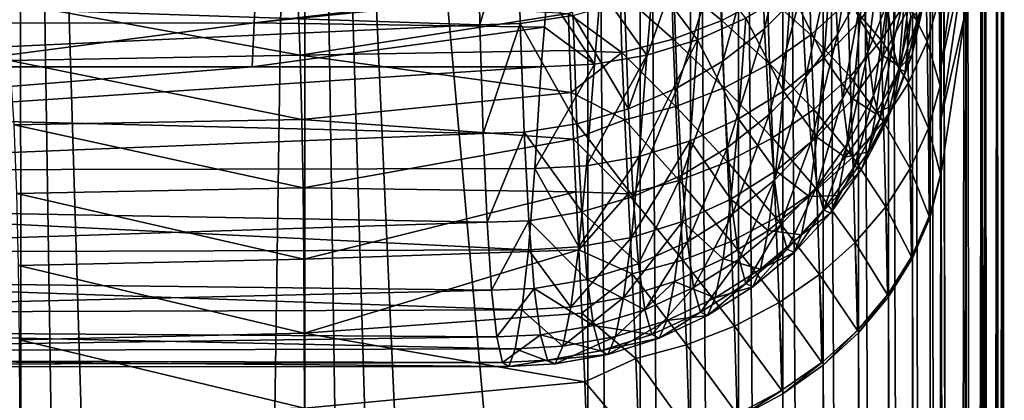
# Model space of a CAD drawing. Header units: metres. Extents: x -22 to 72, y -237 to 23.
# Tile 339 of 363: x 66.84 to 71.6, y -21.16 to -19.32. Entities that reach past the tile are written whole.
import ezdxf

# ---------------------------------------------------------------- set-up
doc = ezdxf.new("R2010")
doc.units = ezdxf.units.M
doc.layers.add('solid_509588_MEDIA_SW0001', color=7, linetype='CONTINUOUS')

msp = doc.modelspace()

# ---------------------------------------------------------------- linework, layer by layer
at = {"layer": 'solid_509588_MEDIA_SW0001'}
for points in [[(66.400864, -41.995491, 155.274124), (66.84166, -11.440371, 111.647758), (65.465561, -11.483127, 111.617805)], [(66.400864, -41.995491, 155.274124), (66.856339, -41.991329, 155.279114), (66.84166, -11.440371, 111.647758)], [(67.768143, -42.003986, 155.263916), (68.218033, -11.476451, 111.622482), (66.84166, -11.440371, 111.647758)], [(67.312256, -41.99416, 155.275726), (67.768143, -42.003986, 155.263916), (66.84166, -11.440371, 111.647758)], [(66.856339, -41.991329, 155.279114), (67.312256, -41.99416, 155.275726), (66.84166, -11.440371, 111.647758)], [(67.768143, -42.003986, 155.263916), (68.223801, -42.020824, 155.243698), (68.218033, -11.476451, 111.622482)], [(69.586754, -26.8522, 133.337357), (69.586754, -11.591057, 111.542191), (68.218033, -11.476451, 111.622482)], [(69.586754, -42.113338, 155.132523), (69.586754, -26.8522, 133.337357), (68.218033, -11.476451, 111.622482)], [(69.1334, -42.075508, 155.177994), (69.586754, -42.113338, 155.132523), (68.218033, -11.476451, 111.622482)], [(68.679001, -42.044666, 155.215042), (69.1334, -42.075508, 155.177994), (68.218033, -11.476451, 111.622482)], [(68.223801, -42.020824, 155.243698), (68.679001, -42.044666, 155.215042), (68.218033, -11.476451, 111.622482)], [(69.839729, -42.150993, 155.096252), (69.586754, -11.591057, 111.542191), (69.586754, -26.8522, 133.337357)], [(69.839745, -11.633901, 111.513321), (69.586754, -11.591057, 111.542191), (69.839729, -42.150993, 155.096252)], [(69.839745, -11.633901, 111.513321), (69.839729, -42.150993, 155.096252), (70.083961, -42.216743, 155.044022)], [(70.084045, -11.703289, 111.466232), (69.839745, -11.633901, 111.513321), (70.083961, -42.216743, 155.044022)], [(70.084045, -11.703289, 111.466232), (70.083961, -42.216743, 155.044022), (70.315147, -42.309395, 154.976776)], [(70.315514, -11.798079, 111.401733), (70.084045, -11.703289, 111.466232), (70.315147, -42.309395, 154.976776)], [(70.315514, -11.798079, 111.401733), (70.315147, -42.309395, 154.976776), (70.529816, -42.427536, 154.895538)], [(70.530289, -11.916688, 111.3209), (70.315514, -11.798079, 111.401733), (70.529816, -42.427536, 154.895538)], [(70.530289, -11.916688, 111.3209), (70.529816, -42.427536, 154.895538), (70.724182, -42.569111, 154.801727)], [(70.724777, -12.057138, 111.225075), (70.530289, -11.916688, 111.3209), (70.724182, -42.569111, 154.801727)], [(70.724777, -12.057138, 111.225075), (70.724182, -42.569111, 154.801727), (70.895111, -42.731838, 154.696838)], [(70.895729, -12.217085, 111.115852), (70.724777, -12.057138, 111.225075), (70.895111, -42.731838, 154.696838)], [(70.895729, -12.217085, 111.115852), (70.895111, -42.731838, 154.696838), (71.039833, -42.913174, 154.582535)], [(71.040298, -12.393859, 110.995064), (70.895729, -12.217085, 111.115852), (71.039833, -42.913174, 154.582535)], [(71.040298, -12.393859, 110.995064), (71.039833, -42.913174, 154.582535), (71.155724, -43.109875, 154.460861)], [(71.156067, -12.584512, 110.864716), (71.040298, -12.393859, 110.995064), (71.155724, -43.109875, 154.460861)], [(71.156067, -12.584512, 110.864716), (71.155724, -43.109875, 154.460861), (71.240974, -43.319008, 154.333618)], [(71.241104, -12.785862, 110.726982), (71.156067, -12.584512, 110.864716), (71.240974, -43.319008, 154.333618)], [(71.241104, -12.785862, 110.726982), (71.240974, -43.319008, 154.333618), (71.293983, -43.536842, 154.203094)], [(71.241104, -12.785862, 110.726982), (71.293983, -43.536842, 154.203094), (71.293983, -12.99455, 110.584175)], [(71.294022, -12.988919, 110.575737), (71.293983, -12.99455, 110.584175), (71.363701, -43.984711, 153.933868)], [(71.294052, -12.983292, 110.567307), (71.294022, -12.988919, 110.575737), (71.363701, -43.984711, 153.933868)], [(71.414055, -13.759887, 110.023529), (71.294052, -12.983292, 110.567307), (71.363701, -43.984711, 153.933868)], [(71.293983, -12.99455, 110.584175), (71.293983, -43.536842, 154.203094), (71.363701, -43.984711, 153.933868)], [(71.414055, -13.759887, 110.023529), (71.363701, -43.984711, 153.933868), (71.421745, -44.409481, 153.673401)], [(71.414055, -13.759887, 110.023529), (71.421745, -44.409481, 153.673401), (71.470055, -44.818031, 153.418091)], [(71.489738, -14.393031, 109.5802), (71.414055, -13.759887, 110.023529), (71.470055, -44.818031, 153.418091)], [(71.489738, -14.393031, 109.5802), (71.470055, -44.818031, 153.418091), (71.509979, -45.216213, 153.164658)], [(71.505005, -14.54546, 109.473465), (71.489738, -14.393031, 109.5802), (71.509979, -45.216213, 153.164658)], [(71.505005, -14.54546, 109.473465), (71.509979, -45.216213, 153.164658), (71.542297, -45.608517, 152.910507)], [(71.565727, -15.332989, 108.922035), (71.505005, -14.54546, 109.473465), (71.542297, -45.608517, 152.910507)], [(71.565727, -15.332989, 108.922035), (71.542297, -45.608517, 152.910507), (71.567413, -45.998196, 152.65361)], [(71.565727, -15.332989, 108.922035), (71.567413, -45.998196, 152.65361), (71.581604, -46.289932, 152.458359)], [(71.587746, -15.809587, 108.588318), (71.565727, -15.332989, 108.922035), (71.581604, -46.289932, 152.458359)], [(71.587746, -15.809587, 108.588318), (71.581604, -46.289932, 152.458359), (71.591805, -46.581722, 152.260513)], [(71.587746, -15.809587, 108.588318), (71.591805, -46.581722, 152.260513), (71.592598, -46.61076, 152.240692)], [(71.596153, -16.121693, 108.369774), (71.587746, -15.809587, 108.588318), (71.592598, -46.61076, 152.240692)], [(71.596153, -16.121693, 108.369774), (71.592598, -46.61076, 152.240692), (71.597946, -46.873234, 152.060303)], [(71.596153, -16.121693, 108.369774), (71.597946, -46.873234, 152.060303), (71.599998, -47.164394, 151.857727)], [(71.596153, -16.121693, 108.369774), (71.599998, -47.164394, 151.857727), (71.597931, -47.455444, 151.652618)], [(71.59626, -16.910791, 107.817245), (71.596153, -16.121693, 108.369774), (71.597931, -47.455444, 151.652618)], [(71.587746, -17.228416, 107.594841), (71.59626, -16.910791, 107.817245), (71.591743, -47.744259, 151.446457)], [(71.59626, -16.910791, 107.817245), (71.592613, -47.713055, 151.468857), (71.591743, -47.744259, 151.446457)], [(71.59626, -16.910791, 107.817245), (71.597931, -47.455444, 151.652618), (71.592613, -47.713055, 151.468857)], [(71.566048, -17.699501, 107.264984), (71.587746, -17.228416, 107.594841), (71.5672, -48.314869, 151.031326)], [(71.587746, -17.228416, 107.594841), (71.581482, -48.030785, 151.239319), (71.5672, -48.314869, 151.031326)], [(71.587746, -17.228416, 107.594841), (71.591743, -47.744259, 151.446457), (71.581482, -48.030785, 151.239319)], [(71.505539, -18.487041, 106.713539), (71.566048, -17.699501, 107.264984), (71.509506, -49.063732, 150.470306)], [(71.566048, -17.699501, 107.264984), (71.541946, -48.690357, 150.752365), (71.509506, -49.063732, 150.470306)], [(71.566048, -17.699501, 107.264984), (71.5672, -48.314869, 151.031326), (71.541946, -48.690357, 150.752365)], [(71.505539, -18.487041, 106.713539), (71.509506, -49.063732, 150.470306), (71.469505, -49.437912, 150.182861)], [(71.489738, -18.644972, 106.602959), (71.505539, -18.487041, 106.713539), (71.469505, -49.437912, 150.182861)], [(71.414795, -19.272631, 106.163467), (71.489738, -18.644972, 106.602959), (71.421188, -49.816814, 149.886795)], [(71.489738, -18.644972, 106.602959), (71.469505, -49.437912, 150.182861), (71.421188, -49.816814, 149.886795)], [(70.602753, -18.676964, 76.597054), (70.441528, -19.361849, 77.868118), (70.42411, -18.850851, 76.5252)], [(70.602753, -18.676964, 76.597054), (70.619865, -19.18293, 77.927254), (70.441528, -19.361849, 77.868118)], [(69.055145, -18.719576, 74.98278), (69.066101, -19.341822, 76.321129), (61.700001, -19.096298, 75.76326)], [(69.247208, -18.713692, 74.99202), (69.066101, -19.341822, 76.321129), (69.055145, -18.719576, 74.98278)], [(69.247208, -18.713692, 74.99202), (69.260513, -19.336254, 76.332199), (69.066101, -19.341822, 76.321129)], [(69.516541, -19.296635, 76.3461), (69.260513, -19.336254, 76.332199), (69.247208, -18.713692, 74.99202)], [(71.295082, -19.539772, 104.912926), (71.294624, -19.296917, 104.574898), (71.411148, -18.709217, 105.35096)], [(71.295082, -19.539772, 104.912926), (71.411148, -18.709217, 105.35096), (71.413742, -18.991508, 105.75972)], [(70.896301, -18.767799, 78.066429), (70.793282, -19.390003, 79.341644), (70.772308, -18.983797, 77.993736)], [(70.896301, -18.767799, 78.066429), (70.916817, -19.16914, 79.398842), (70.793282, -19.390003, 79.341644)], [(70.902618, -19.319271, 90.524345), (70.936714, -18.843277, 91.865936), (70.764008, -19.022604, 91.938934)], [(71.049492, -19.115749, 90.458595), (70.936714, -18.843277, 91.865936), (70.902618, -19.319271, 90.524345)], [(70.42411, -18.850851, 76.5252), (70.240311, -19.517542, 77.817314), (70.222626, -19.00209, 76.463219)], [(70.42411, -18.850851, 76.5252), (70.441528, -19.361849, 77.868118), (70.240311, -19.517542, 77.817314)], [(71.009781, -18.934813, 79.460167), (70.94104, -19.47542, 80.756302), (70.916817, -19.16914, 79.398842)], [(71.009781, -18.934813, 79.460167), (71.03344, -19.237135, 80.80098), (70.94104, -19.47542, 80.756302)], [(70.772308, -18.983797, 77.993736), (70.641258, -19.593683, 79.289536), (70.619865, -19.18293, 77.927254)], [(70.772308, -18.983797, 77.993736), (70.793282, -19.390003, 79.341644), (70.641258, -19.593683, 79.289536)], [(69.991501, -19.121422, 101.097115), (70.227859, -19.03017, 101.14193), (70.234642, -19.321178, 101.759254)], [(70.222626, -19.00209, 76.463219), (70.019585, -19.647394, 77.775711), (70.001678, -19.128138, 76.41217)], [(70.222626, -19.00209, 76.463219), (70.240311, -19.517542, 77.817314), (70.019585, -19.647394, 77.775711)], [(70.234642, -19.321178, 101.759254), (70.227859, -19.03017, 101.14193), (70.454903, -19.203825, 101.821831)], [(70.729309, -19.502672, 90.584694), (70.764008, -19.022604, 91.938934), (70.567703, -19.1793, 92.003937)], [(70.902618, -19.319271, 90.524345), (70.764008, -19.022604, 91.938934), (70.729309, -19.502672, 90.584694)], [(71.03344, -19.237135, 80.80098), (71.093681, -18.989223, 80.848145), (71.060257, -19.444069, 82.160042)], [(71.060257, -19.444069, 82.160042), (71.093681, -18.989223, 80.848145), (71.119827, -19.193304, 82.189735)], [(71.127586, -19.226326, 103.462547), (71.219887, -19.023964, 103.591896), (71.227089, -19.423737, 104.222549)], [(71.227089, -19.423737, 104.222549), (71.219887, -19.023964, 103.591896), (71.285683, -19.217169, 104.364311)], [(71.295021, -19.792711, 105.259811), (71.413742, -18.991508, 105.75972), (71.414795, -19.272631, 106.163467)], [(71.295021, -19.792711, 105.259811), (71.295082, -19.539772, 104.912926), (71.413742, -18.991508, 105.75972)], [(70.147087, -19.051743, 93.012405), (69.902306, -19.127144, 93.048264), (70.117882, -19.414654, 92.105812)], [(70.147087, -19.051743, 93.012405), (70.117882, -19.414654, 92.105812), (70.351112, -19.310722, 92.059868)], [(70.454903, -19.203825, 101.821831), (70.656265, -19.062281, 101.896797), (70.665771, -19.390856, 102.516556)], [(70.665771, -19.390856, 102.516556), (70.656265, -19.062281, 101.896797), (70.84333, -19.230076, 102.610497)], [(70.84333, -19.230076, 102.610497), (70.995514, -19.05092, 102.715111), (71.005211, -19.417072, 103.340721)], [(71.005211, -19.417072, 103.340721), (70.995514, -19.05092, 102.715111), (71.127586, -19.226326, 103.462547)], [(69.066101, -19.341822, 76.321129), (61.700001, -19.683199, 77.180779), (61.700001, -19.096298, 75.76326)], [(66.354538, -19.334696, 92.729309), (67.975159, -19.333122, 92.730095), (67.985344, -19.113073, 93.283958)], [(66.362785, -19.11623, 93.282295), (66.354538, -19.334696, 92.729309), (67.985344, -19.113073, 93.283958)], [(67.985344, -19.113073, 93.283958), (67.975159, -19.333122, 92.730095), (69.392609, -19.16544, 93.137581)], [(69.902306, -19.127144, 93.048264), (69.648811, -19.172539, 93.072189), (69.871925, -19.489338, 92.141006)], [(69.744057, -19.184172, 101.064964), (69.991501, -19.121422, 101.097115), (69.999138, -19.412399, 101.710098)], [(70.001678, -19.128138, 76.41217), (69.783066, -19.74922, 77.744011), (69.764984, -19.226871, 76.372902)], [(70.001678, -19.128138, 76.41217), (70.019585, -19.647394, 77.775711), (69.783066, -19.74922, 77.744011)], [(69.902306, -19.127144, 93.048264), (69.871925, -19.489338, 92.141006), (70.117882, -19.414654, 92.105812)], [(69.999138, -19.412399, 101.710098), (69.991501, -19.121422, 101.097115), (70.234642, -19.321178, 101.759254)], [(71.014778, -19.492867, 89.101311), (71.049492, -19.115749, 90.458595), (70.902618, -19.319271, 90.524345)], [(71.133507, -19.268709, 89.046768), (71.049492, -19.115749, 90.458595), (71.014778, -19.492867, 89.101311)], [(67.975159, -19.333122, 92.730095), (69.390854, -19.187033, 93.084106), (69.392609, -19.16544, 93.137581)], [(69.648811, -19.172539, 93.072189), (69.390854, -19.187033, 93.084106), (69.620041, -19.533216, 92.164696)], [(69.648811, -19.172539, 93.072189), (69.620041, -19.533216, 92.164696), (69.871925, -19.489338, 92.141006)], [(70.916817, -19.16914, 79.398842), (70.818039, -19.700071, 80.714859), (70.793282, -19.390003, 79.341644)], [(70.916817, -19.16914, 79.398842), (70.94104, -19.47542, 80.756302), (70.818039, -19.700071, 80.714859)], [(66.766891, -19.228966, 100.798195), (68.18499, -19.20565, 100.815582), (68.196548, -19.489851, 101.415039)], [(67.975159, -19.333122, 92.730095), (69.377502, -19.35323, 92.671745), (69.390854, -19.187033, 93.084106)], [(68.196548, -19.489851, 101.415039), (68.18499, -19.20565, 100.815582), (69.494064, -19.287596, 101.200371)], [(69.620041, -19.533216, 92.164696), (69.390854, -19.187033, 93.084106), (69.377502, -19.35323, 92.671745)], [(69.752281, -19.475977, 101.675179), (69.494064, -19.287596, 101.200371), (69.744057, -19.184172, 101.064964)], [(69.752281, -19.475977, 101.675179), (69.744057, -19.184172, 101.064964), (69.999138, -19.412399, 101.710098)], [(70.234642, -19.321178, 101.759254), (70.454903, -19.203825, 101.821831), (70.465782, -19.530594, 102.434845)], [(70.532471, -19.662865, 90.638634), (70.567703, -19.1793, 92.003937), (70.351112, -19.310722, 92.059868)], [(70.619865, -19.18293, 77.927254), (70.463303, -19.776758, 79.243401), (70.441528, -19.361849, 77.868118)], [(70.465782, -19.530594, 102.434845), (70.454903, -19.203825, 101.821831), (70.665771, -19.390856, 102.516556)], [(70.619865, -19.18293, 77.927254), (70.641258, -19.593683, 79.289536), (70.463303, -19.776758, 79.243401)], [(70.729309, -19.502672, 90.584694), (70.567703, -19.1793, 92.003937), (70.532471, -19.662865, 90.638634)], [(71.060257, -19.444069, 82.160042), (71.119827, -19.193304, 82.189735), (71.089684, -19.554823, 83.53054)], [(71.089684, -19.554823, 83.53054), (71.119827, -19.193304, 82.189735), (71.148521, -19.30242, 83.54261)], [(71.227089, -19.423737, 104.222549), (71.285683, -19.217169, 104.364311), (71.290062, -19.637802, 104.990273)], [(71.285683, -19.217169, 104.364311), (71.294624, -19.296917, 104.574898), (71.295082, -19.539772, 104.912926)], [(71.290062, -19.637802, 104.990273), (71.285683, -19.217169, 104.364311), (71.295082, -19.539772, 104.912926)], [(66.794594, -19.514917, 101.396301), (66.766891, -19.228966, 100.798195), (68.196548, -19.489851, 101.415039)], [(69.764984, -19.226871, 76.372902), (69.783066, -19.74922, 77.744011), (69.516541, -19.296635, 76.3461)], [(70.665771, -19.390856, 102.516556), (70.84333, -19.230076, 102.610497), (70.854797, -19.59305, 103.228432)], [(70.854797, -19.59305, 103.228432), (70.84333, -19.230076, 102.610497), (71.005211, -19.417072, 103.340721)], [(71.03344, -19.237135, 80.80098), (70.968498, -19.685152, 82.132225), (70.94104, -19.47542, 80.756302)], [(71.03344, -19.237135, 80.80098), (71.060257, -19.444069, 82.160042), (70.968498, -19.685152, 82.132225)], [(71.005211, -19.417072, 103.340721), (71.127586, -19.226326, 103.462547), (71.13681, -19.622452, 104.086296)], [(71.098969, -19.546701, 87.68222), (71.133507, -19.268709, 89.046768), (71.014778, -19.492867, 89.101311)], [(71.187653, -19.306192, 87.642128), (71.133507, -19.268709, 89.046768), (71.098969, -19.546701, 87.68222)], [(71.13681, -19.622452, 104.086296), (71.127586, -19.226326, 103.462547), (71.227089, -19.423737, 104.222549)], [(71.154022, -19.485588, 86.278404), (71.179199, -19.315874, 84.900009), (71.21125, -19.233593, 86.255173)], [(71.154022, -19.485588, 86.278404), (71.21125, -19.233593, 86.255173), (71.187653, -19.306192, 87.642128)], [(68.196548, -19.489851, 101.415039), (69.494064, -19.287596, 101.200371), (69.499466, -19.467054, 101.569893)], [(69.516541, -19.296635, 76.3461), (69.534752, -19.821308, 77.722748), (69.260513, -19.336254, 76.332199)], [(69.752281, -19.475977, 101.675179), (69.499466, -19.467054, 101.569893), (69.494064, -19.287596, 101.200371)], [(69.783066, -19.74922, 77.744011), (69.534752, -19.821308, 77.722748), (69.516541, -19.296635, 76.3461)], [(70.315437, -19.797146, 90.685287), (70.351112, -19.310722, 92.059868), (70.117882, -19.414654, 92.105812)], [(70.532471, -19.662865, 90.638634), (70.351112, -19.310722, 92.059868), (70.315437, -19.797146, 90.685287)], [(71.089684, -19.554823, 83.53054), (71.148521, -19.30242, 83.54261), (71.12114, -19.568687, 84.905602)], [(71.154022, -19.485588, 86.278404), (71.187653, -19.306192, 87.642128), (71.098969, -19.546701, 87.68222)], [(71.12114, -19.568687, 84.905602), (71.148521, -19.30242, 83.54261), (71.179199, -19.315874, 84.900009)], [(71.12114, -19.568687, 84.905602), (71.179199, -19.315874, 84.900009), (71.154022, -19.485588, 86.278404)], [(71.294052, -20.05471, 105.615845), (71.414795, -19.272631, 106.163467), (71.363289, -50.205406, 149.577835)], [(71.295021, -19.792711, 105.259811), (71.414795, -19.272631, 106.163467), (71.294052, -20.05471, 105.615845)], [(71.414795, -19.272631, 106.163467), (71.421188, -49.816814, 149.886795), (71.363289, -50.205406, 149.577835)], [(69.066101, -19.341822, 76.321129), (69.081177, -19.868628, 77.700172), (61.700001, -19.683199, 77.180779)], [(67.975159, -19.333122, 92.730095), (66.347183, -19.546457, 92.176979), (67.964844, -19.546457, 92.176979)], [(66.354538, -19.334696, 92.729309), (66.347183, -19.546457, 92.176979), (67.975159, -19.333122, 92.730095)], [(67.975159, -19.333122, 92.730095), (67.964844, -19.546457, 92.176979), (69.377502, -19.35323, 92.671745)], [(69.377502, -19.35323, 92.671745), (67.964844, -19.546457, 92.176979), (69.361404, -19.546457, 92.176979)], [(69.260513, -19.336254, 76.332199), (69.081177, -19.868628, 77.700172), (69.066101, -19.341822, 76.321129)], [(69.260513, -19.336254, 76.332199), (69.278801, -19.86245, 77.712288), (69.081177, -19.868628, 77.700172)], [(69.534752, -19.821308, 77.722748), (69.278801, -19.86245, 77.712288), (69.260513, -19.336254, 76.332199)], [(69.620041, -19.533216, 92.164696), (69.377502, -19.35323, 92.671745), (69.361404, -19.546457, 92.176979)], [(69.999138, -19.412399, 101.710098), (70.234642, -19.321178, 101.759254), (70.246658, -19.646982, 102.366714)], [(70.246658, -19.646982, 102.366714), (70.234642, -19.321178, 101.759254), (70.465782, -19.530594, 102.434845)], [(70.441528, -19.361849, 77.868118), (70.262413, -19.936144, 79.204018), (70.240311, -19.517542, 77.817314)], [(70.441528, -19.361849, 77.868118), (70.463303, -19.776758, 79.243401), (70.262413, -19.936144, 79.204018)], [(70.867203, -19.699978, 89.152718), (70.902618, -19.319271, 90.524345), (70.729309, -19.502672, 90.584694)], [(71.014778, -19.492867, 89.101311), (70.902618, -19.319271, 90.524345), (70.867203, -19.699978, 89.152718)], [(69.752281, -19.475977, 101.675179), (69.999138, -19.412399, 101.710098), (70.012039, -19.738092, 102.313301)], [(70.012039, -19.738092, 102.313301), (69.999138, -19.412399, 101.710098), (70.246658, -19.646982, 102.366714)], [(70.465782, -19.530594, 102.434845), (70.665771, -19.390856, 102.516556), (70.678825, -19.751345, 103.127541)], [(70.793282, -19.390003, 79.341644), (70.666512, -19.907307, 80.677368), (70.641258, -19.593683, 79.289536)], [(70.678825, -19.751345, 103.127541), (70.665771, -19.390856, 102.516556), (70.854797, -19.59305, 103.228432)], [(70.793282, -19.390003, 79.341644), (70.818039, -19.700071, 80.714859), (70.666512, -19.907307, 80.677368)], [(69.835632, -19.979395, 90.753754), (70.117882, -19.414654, 92.105812), (69.871925, -19.489338, 92.141006)], [(70.081841, -19.903254, 90.723869), (70.117882, -19.414654, 92.105812), (69.835632, -19.979395, 90.753754)], [(70.315437, -19.797146, 90.685287), (70.117882, -19.414654, 92.105812), (70.081841, -19.903254, 90.723869)], [(70.854797, -19.59305, 103.228432), (71.005211, -19.417072, 103.340721), (71.01635, -19.810024, 103.957817)], [(71.060257, -19.444069, 82.160042), (70.998634, -19.797531, 83.519707), (70.968498, -19.685152, 82.132225)], [(71.060257, -19.444069, 82.160042), (71.089684, -19.554823, 83.53054), (70.998634, -19.797531, 83.519707)], [(71.01635, -19.810024, 103.957817), (71.005211, -19.417072, 103.340721), (71.13681, -19.622452, 104.086296)], [(71.13681, -19.622452, 104.086296), (71.227089, -19.423737, 104.222549), (71.233574, -19.841642, 104.843781)], [(71.233574, -19.841642, 104.843781), (71.227089, -19.423737, 104.222549), (71.290062, -19.637802, 104.990273)], [(66.794594, -19.514917, 101.396301), (68.196548, -19.489851, 101.415039), (68.205063, -19.799788, 101.987709)], [(68.196548, -19.489851, 101.415039), (69.499466, -19.467054, 101.569893), (69.507301, -19.669952, 101.954819)], [(68.205063, -19.799788, 101.987709), (68.196548, -19.489851, 101.415039), (69.507301, -19.669952, 101.954819)], [(69.752281, -19.475977, 101.675179), (69.507301, -19.669952, 101.954819), (69.499466, -19.467054, 101.569893)], [(69.7658, -19.802416, 102.275482), (69.507301, -19.669952, 101.954819), (69.752281, -19.475977, 101.675179)], [(69.58094, -20.024286, 90.77446), (69.871925, -19.489338, 92.141006), (69.620041, -19.533216, 92.164696)], [(69.835632, -19.979395, 90.753754), (69.871925, -19.489338, 92.141006), (69.58094, -20.024286, 90.77446)], [(69.7658, -19.802416, 102.275482), (69.752281, -19.475977, 101.675179), (70.012039, -19.738092, 102.313301)], [(70.69326, -19.886557, 89.200119), (70.729309, -19.502672, 90.584694), (70.532471, -19.662865, 90.638634)], [(70.867203, -19.699978, 89.152718), (70.729309, -19.502672, 90.584694), (70.69326, -19.886557, 89.200119)], [(70.94104, -19.47542, 80.756302), (70.846115, -19.912497, 82.10675), (70.818039, -19.700071, 80.714859)], [(70.94104, -19.47542, 80.756302), (70.968498, -19.685152, 82.132225), (70.846115, -19.912497, 82.10675)], [(70.979477, -19.773714, 87.720993), (71.014778, -19.492867, 89.101311), (70.867203, -19.699978, 89.152718)], [(71.098969, -19.546701, 87.68222), (71.014778, -19.492867, 89.101311), (70.979477, -19.773714, 87.720993)], [(71.154022, -19.485588, 86.278404), (71.098969, -19.546701, 87.68222), (71.064522, -19.728008, 86.301613)], [(71.12114, -19.568687, 84.905602), (71.154022, -19.485588, 86.278404), (71.064522, -19.728008, 86.301613)], [(67.964844, -19.546457, 92.176979), (66.347183, -19.546457, 92.176979), (61.700001, -20.05427, 90.731056)], [(69.361404, -19.546457, 92.176979), (67.964844, -19.546457, 92.176979), (61.700001, -20.05427, 90.731056)], [(69.331215, -20.037851, 90.783669), (69.361404, -19.546457, 92.176979), (61.700001, -20.05427, 90.731056)], [(66.814758, -19.826614, 101.96769), (66.794594, -19.514917, 101.396301), (68.205063, -19.799788, 101.987709)], [(69.620041, -19.533216, 92.164696), (69.361404, -19.546457, 92.176979), (69.331215, -20.037851, 90.783669)], [(69.58094, -20.024286, 90.77446), (69.620041, -19.533216, 92.164696), (69.331215, -20.037851, 90.783669)], [(70.240311, -19.517542, 77.817314), (70.041962, -20.069162, 79.172058), (70.019585, -19.647394, 77.775711)], [(70.240311, -19.517542, 77.817314), (70.262413, -19.936144, 79.204018), (70.041962, -20.069162, 79.172058)], [(70.246658, -19.646982, 102.366714), (70.465782, -19.530594, 102.434845), (70.480217, -19.889336, 103.039719)], [(70.480217, -19.889336, 103.039719), (70.465782, -19.530594, 102.434845), (70.678825, -19.751345, 103.127541)], [(71.064522, -19.728008, 86.301613), (71.098969, -19.546701, 87.68222), (70.979477, -19.773714, 87.720993)], [(71.089684, -19.554823, 83.53054), (71.030853, -19.811844, 84.911812), (70.998634, -19.797531, 83.519707)], [(71.089684, -19.554823, 83.53054), (71.12114, -19.568687, 84.905602), (71.030853, -19.811844, 84.911812)], [(71.290062, -19.637802, 104.990273), (71.295082, -19.539772, 104.912926), (71.295021, -19.792711, 105.259811)], [(70.641258, -19.593683, 79.289536), (70.489006, -20.093641, 80.644455), (70.463303, -19.776758, 79.243401)], [(70.641258, -19.593683, 79.289536), (70.666512, -19.907307, 80.677368), (70.489006, -20.093641, 80.644455)], [(70.678825, -19.751345, 103.127541), (70.854797, -19.59305, 103.228432), (70.867699, -19.983349, 103.839233)], [(70.867699, -19.983349, 103.839233), (70.854797, -19.59305, 103.228432), (71.01635, -19.810024, 103.957817)], [(71.12114, -19.568687, 84.905602), (71.064522, -19.728008, 86.301613), (71.030853, -19.811844, 84.911812)], [(70.019585, -19.647394, 77.775711), (69.805672, -20.173578, 79.148064), (69.783066, -19.74922, 77.744011)], [(70.019585, -19.647394, 77.775711), (70.041962, -20.069162, 79.172058), (69.805672, -20.173578, 79.148064)], [(70.012039, -19.738092, 102.313301), (70.246658, -19.646982, 102.366714), (70.262245, -20.004742, 102.966415)], [(70.262245, -20.004742, 102.966415), (70.246658, -19.646982, 102.366714), (70.480217, -19.889336, 103.039719)], [(71.01635, -19.810024, 103.957817), (71.13681, -19.622452, 104.086296), (71.145325, -20.037926, 104.702766)], [(71.145325, -20.037926, 104.702766), (71.13681, -19.622452, 104.086296), (71.233574, -19.841642, 104.843781)], [(71.233574, -19.841642, 104.843781), (71.290062, -19.637802, 104.990273), (71.292015, -20.065947, 105.60762)], [(71.290062, -19.637802, 104.990273), (71.295021, -19.792711, 105.259811), (71.294052, -20.05471, 105.615845)], [(71.292015, -20.065947, 105.60762), (71.290062, -19.637802, 104.990273), (71.294052, -20.05471, 105.615845)], [(69.081177, -19.868628, 77.700172), (61.700001, -20.164837, 78.636551), (61.700001, -19.683199, 77.180779)], [(68.205063, -19.799788, 101.987709), (69.507301, -19.669952, 101.954819), (69.517715, -19.896383, 102.352859)], [(69.7658, -19.802416, 102.275482), (69.517715, -19.896383, 102.352859), (69.507301, -19.669952, 101.954819)], [(70.49588, -20.049459, 89.242737), (70.532471, -19.662865, 90.638634), (70.315437, -19.797146, 90.685287)], [(70.69326, -19.886557, 89.200119), (70.532471, -19.662865, 90.638634), (70.49588, -20.049459, 89.242737)], [(70.968498, -19.685152, 82.132225), (70.876915, -20.026464, 83.510315), (70.846115, -19.912497, 82.10675)], [(70.968498, -19.685152, 82.132225), (70.998634, -19.797531, 83.519707), (70.876915, -20.026464, 83.510315)], [(69.7658, -19.802416, 102.275482), (70.012039, -19.738092, 102.313301), (70.028534, -20.09565, 102.908852)], [(70.028534, -20.09565, 102.908852), (70.012039, -19.738092, 102.313301), (70.262245, -20.004742, 102.966415)], [(70.818039, -19.700071, 80.714859), (70.695145, -20.122276, 82.084053), (70.666512, -19.907307, 80.677368)], [(70.831192, -19.983408, 87.757797), (70.867203, -19.699978, 89.152718), (70.69326, -19.886557, 89.200119)], [(70.818039, -19.700071, 80.714859), (70.846115, -19.912497, 82.10675), (70.695145, -20.122276, 82.084053)], [(70.979477, -19.773714, 87.720993), (70.867203, -19.699978, 89.152718), (70.831192, -19.983408, 87.757797)], [(71.064522, -19.728008, 86.301613), (70.979477, -19.773714, 87.720993), (70.944267, -19.956774, 86.324417)], [(71.030853, -19.811844, 84.911812), (71.064522, -19.728008, 86.301613), (70.944267, -19.956774, 86.324417)], [(69.783066, -19.74922, 77.744011), (69.805672, -20.173578, 79.148064), (69.534752, -19.821308, 77.722748)], [(70.463303, -19.776758, 79.243401), (70.288506, -20.255939, 80.616684), (70.262413, -19.936144, 79.204018)], [(70.463303, -19.776758, 79.243401), (70.489006, -20.093641, 80.644455), (70.288506, -20.255939, 80.616684)], [(70.480217, -19.889336, 103.039719), (70.678825, -19.751345, 103.127541), (70.693314, -20.139561, 103.732506)], [(70.693314, -20.139561, 103.732506), (70.678825, -19.751345, 103.127541), (70.867699, -19.983349, 103.839233)], [(70.944267, -19.956774, 86.324417), (70.979477, -19.773714, 87.720993), (70.831192, -19.983408, 87.757797)], [(66.814758, -19.826614, 101.96769), (68.205063, -19.799788, 101.987709), (68.210899, -20.130335, 102.535904)], [(66.828224, -20.158941, 102.514671), (66.814758, -19.826614, 101.96769), (68.210899, -20.130335, 102.535904)], [(68.210899, -20.130335, 102.535904), (68.205063, -19.799788, 101.987709), (69.517715, -19.896383, 102.352859)], [(69.534752, -19.821308, 77.722748), (69.55751, -20.247633, 79.132446), (69.278801, -19.86245, 77.712288)], [(69.782936, -20.160557, 102.867973), (69.517715, -19.896383, 102.352859), (69.7658, -19.802416, 102.275482)], [(69.805672, -20.173578, 79.148064), (69.55751, -20.247633, 79.132446), (69.534752, -19.821308, 77.722748)], [(69.782936, -20.160557, 102.867973), (69.7658, -19.802416, 102.275482), (70.028534, -20.09565, 102.908852)], [(70.278381, -20.185944, 89.279869), (70.315437, -19.797146, 90.685287), (70.081841, -19.903254, 90.723869)], [(70.49588, -20.049459, 89.242737), (70.315437, -19.797146, 90.685287), (70.278381, -20.185944, 89.279869)], [(70.867699, -19.983349, 103.839233), (71.01635, -19.810024, 103.957817), (71.026772, -20.223404, 104.569557)], [(70.998634, -19.797531, 83.519707), (70.909851, -20.04125, 84.918533), (70.876915, -20.026464, 83.510315)], [(70.998634, -19.797531, 83.519707), (71.030853, -19.811844, 84.911812), (70.909851, -20.04125, 84.918533)], [(71.030853, -19.811844, 84.911812), (70.944267, -19.956774, 86.324417), (70.909851, -20.04125, 84.918533)], [(71.026772, -20.223404, 104.569557), (71.01635, -19.810024, 103.957817), (71.145325, -20.037926, 104.702766)], [(71.145325, -20.037926, 104.702766), (71.233574, -19.841642, 104.843781), (71.237648, -20.26881, 105.458984)], [(71.241158, -20.258755, 105.466354), (71.233574, -19.841642, 104.843781), (71.292015, -20.065947, 105.60762)], [(71.241158, -20.258755, 105.466354), (71.237648, -20.26881, 105.458984), (71.233574, -19.841642, 104.843781)], [(69.081177, -19.868628, 77.700172), (69.100037, -20.297409, 79.113426), (61.700001, -20.164837, 78.636551)], [(69.278801, -19.86245, 77.712288), (69.100037, -20.297409, 79.113426), (69.081177, -19.868628, 77.700172)], [(69.278801, -19.86245, 77.712288), (69.301659, -20.290085, 79.125481), (69.100037, -20.297409, 79.113426)], [(69.55751, -20.247633, 79.132446), (69.301659, -20.290085, 79.125481), (69.278801, -19.86245, 77.712288)], [(70.262245, -20.004742, 102.966415), (70.480217, -19.889336, 103.039719), (70.496086, -20.276072, 103.639412)], [(70.496086, -20.276072, 103.639412), (70.480217, -19.889336, 103.039719), (70.693314, -20.139561, 103.732506)], [(70.656609, -20.172256, 87.792023), (70.69326, -19.886557, 89.200119), (70.49588, -20.049459, 89.242737)], [(70.831192, -19.983408, 87.757797), (70.69326, -19.886557, 89.200119), (70.656609, -20.172256, 87.792023)], [(68.210899, -20.130335, 102.535904), (69.517715, -19.896383, 102.352859), (69.529839, -20.149813, 102.768303)], [(69.782936, -20.160557, 102.867973), (69.529839, -20.149813, 102.768303), (69.517715, -19.896383, 102.352859)], [(70.081841, -19.903254, 90.723869), (69.835632, -19.979395, 90.753754), (69.797943, -20.370935, 89.335335)], [(70.044418, -20.293707, 89.310898), (70.081841, -19.903254, 90.723869), (69.797943, -20.370935, 89.335335)], [(70.262413, -19.936144, 79.204018), (70.068382, -20.391474, 80.594521), (70.041962, -20.069162, 79.172058)], [(70.278381, -20.185944, 89.279869), (70.081841, -19.903254, 90.723869), (70.044418, -20.293707, 89.310898)], [(70.262413, -19.936144, 79.204018), (70.288506, -20.255939, 80.616684), (70.068382, -20.391474, 80.594521)], [(70.666512, -19.907307, 80.677368), (70.51815, -20.310961, 82.064514), (70.489006, -20.093641, 80.644455)], [(70.666512, -19.907307, 80.677368), (70.695145, -20.122276, 82.084053), (70.51815, -20.310961, 82.064514)], [(70.846115, -19.912497, 82.10675), (70.72657, -20.237766, 83.502518), (70.695145, -20.122276, 82.084053)], [(70.846115, -19.912497, 82.10675), (70.876915, -20.026464, 83.510315), (70.72657, -20.237766, 83.502518)], [(69.835632, -19.979395, 90.753754), (69.58094, -20.024286, 90.77446), (69.543098, -20.416321, 89.352768)], [(69.797943, -20.370935, 89.335335), (69.835632, -19.979395, 90.753754), (69.543098, -20.416321, 89.352768)], [(70.795273, -20.168032, 86.346443), (70.831192, -19.983408, 87.757797), (70.656609, -20.172256, 87.792023)], [(70.693314, -20.139561, 103.732506), (70.867699, -19.983349, 103.839233), (70.879883, -20.39501, 104.446358)], [(70.944267, -19.956774, 86.324417), (70.831192, -19.983408, 87.757797), (70.795273, -20.168032, 86.346443)], [(70.909851, -20.04125, 84.918533), (70.944267, -19.956774, 86.324417), (70.795273, -20.168032, 86.346443)], [(70.879883, -20.39501, 104.446358), (70.867699, -19.983349, 103.839233), (71.026772, -20.223404, 104.569557)], [(69.543098, -20.416321, 89.352768), (69.58094, -20.024286, 90.77446), (69.331215, -20.037851, 90.783669)], [(70.028534, -20.09565, 102.908852), (70.262245, -20.004742, 102.966415), (70.279282, -20.390623, 103.561478)], [(70.279282, -20.390623, 103.561478), (70.262245, -20.004742, 102.966415), (70.496086, -20.276072, 103.639412)], [(70.876915, -20.026464, 83.510315), (70.760162, -20.253048, 84.925667), (70.72657, -20.237766, 83.502518)], [(70.876915, -20.026464, 83.510315), (70.909851, -20.04125, 84.918533), (70.760162, -20.253048, 84.925667)], [(69.299866, -20.43022, 89.358612), (69.331215, -20.037851, 90.783669), (61.700001, -20.05427, 90.731056)], [(69.299866, -20.43022, 89.358612), (61.700001, -20.05427, 90.731056), (61.700001, -20.455723, 89.250107)], [(69.543098, -20.416321, 89.352768), (69.331215, -20.037851, 90.783669), (69.299866, -20.43022, 89.358612)], [(70.041962, -20.069162, 79.172058), (69.832352, -20.497963, 80.578354), (69.805672, -20.173578, 79.148064)], [(70.041962, -20.069162, 79.172058), (70.068382, -20.391474, 80.594521), (69.832352, -20.497963, 80.578354)], [(70.458664, -20.337078, 87.823105), (70.49588, -20.049459, 89.242737), (70.278381, -20.185944, 89.279869)], [(70.656609, -20.172256, 87.792023), (70.49588, -20.049459, 89.242737), (70.458664, -20.337078, 87.823105)], [(70.909851, -20.04125, 84.918533), (70.795273, -20.168032, 86.346443), (70.760162, -20.253048, 84.925667)], [(71.026772, -20.223404, 104.569557), (71.145325, -20.037926, 104.702766), (71.151451, -20.464306, 105.315628)], [(71.15609, -20.455536, 105.32206), (71.145325, -20.037926, 104.702766), (71.237648, -20.26881, 105.458984)], [(71.15609, -20.455536, 105.32206), (71.151451, -20.464306, 105.315628), (71.145325, -20.037926, 104.702766)], [(71.293983, -20.066708, 105.632195), (71.293983, -50.609001, 149.251114), (71.240974, -50.806168, 149.091049)], [(71.241104, -20.27228, 105.48494), (71.293983, -20.066708, 105.632195), (71.240974, -50.806168, 149.091049)], [(71.241104, -20.27228, 105.48494), (71.294052, -20.05471, 105.615845), (71.294022, -20.060705, 105.624016)], [(71.292015, -20.065947, 105.60762), (71.294052, -20.05471, 105.615845), (71.241104, -20.27228, 105.48494)], [(71.241104, -20.27228, 105.48494), (71.294022, -20.060705, 105.624016), (71.293983, -20.066708, 105.632195)], [(71.241158, -20.258755, 105.466354), (71.292015, -20.065947, 105.60762), (71.241104, -20.27228, 105.48494)], [(71.294052, -20.05471, 105.615845), (71.363289, -50.205406, 149.577835), (71.293983, -50.609001, 149.251114)], [(71.294022, -20.060705, 105.624016), (71.294052, -20.05471, 105.615845), (71.293983, -50.609001, 149.251114)], [(71.293983, -20.066708, 105.632195), (71.294022, -20.060705, 105.624016), (71.293983, -50.609001, 149.251114)], [(69.782936, -20.160557, 102.867973), (70.028534, -20.09565, 102.908852), (70.046478, -20.481318, 103.5)], [(70.046478, -20.481318, 103.5), (70.028534, -20.09565, 102.908852), (70.279282, -20.390623, 103.561478)], [(70.489006, -20.093641, 80.644455), (70.318092, -20.475378, 82.048477), (70.288506, -20.255939, 80.616684)], [(70.489006, -20.093641, 80.644455), (70.51815, -20.310961, 82.064514), (70.318092, -20.475378, 82.048477)], [(70.695145, -20.122276, 82.084053), (70.550125, -20.427885, 83.496445), (70.51815, -20.310961, 82.064514)], [(70.695145, -20.122276, 82.084053), (70.72657, -20.237766, 83.502518), (70.550125, -20.427885, 83.496445)], [(69.100037, -20.297409, 79.113426), (61.700001, -20.538652, 80.122452), (61.700001, -20.164837, 78.636551)], [(66.828224, -20.158941, 102.514671), (68.210899, -20.130335, 102.535904), (68.214539, -20.476555, 103.063118)], [(66.836212, -20.506968, 103.040756), (66.828224, -20.158941, 102.514671), (68.214539, -20.476555, 103.063118)], [(68.214539, -20.476555, 103.063118), (68.210899, -20.130335, 102.535904), (69.529839, -20.149813, 102.768303)], [(68.214539, -20.476555, 103.063118), (69.529839, -20.149813, 102.768303), (69.543945, -20.430498, 103.201096)], [(69.782936, -20.160557, 102.867973), (69.543945, -20.430498, 103.201096), (69.529839, -20.149813, 102.768303)], [(69.801537, -20.546658, 103.456001), (69.543945, -20.430498, 103.201096), (69.782936, -20.160557, 102.867973)], [(69.805672, -20.173578, 79.148064), (69.832352, -20.497963, 80.578354), (69.55751, -20.247633, 79.132446)], [(69.801537, -20.546658, 103.456001), (69.782936, -20.160557, 102.867973), (70.046478, -20.481318, 103.5)], [(70.620049, -20.358231, 86.367317), (70.656609, -20.172256, 87.792023), (70.458664, -20.337078, 87.823105)], [(70.496086, -20.276072, 103.639412), (70.693314, -20.139561, 103.732506), (70.707092, -20.5499, 104.335205)], [(70.795273, -20.168032, 86.346443), (70.656609, -20.172256, 87.792023), (70.620049, -20.358231, 86.367317)], [(70.760162, -20.253048, 84.925667), (70.795273, -20.168032, 86.346443), (70.620049, -20.358231, 86.367317)], [(70.707092, -20.5499, 104.335205), (70.693314, -20.139561, 103.732506), (70.879883, -20.39501, 104.446358)], [(70.240692, -20.475098, 87.85054), (70.278381, -20.185944, 89.279869), (70.044418, -20.293707, 89.310898)], [(70.458664, -20.337078, 87.823105), (70.278381, -20.185944, 89.279869), (70.240692, -20.475098, 87.85054)], [(69.55751, -20.247633, 79.132446), (69.584381, -20.573618, 80.568459), (69.301659, -20.290085, 79.125481)], [(69.832352, -20.497963, 80.578354), (69.584381, -20.573618, 80.568459), (69.55751, -20.247633, 79.132446)], [(70.288506, -20.255939, 80.616684), (70.098351, -20.612762, 82.036217), (70.068382, -20.391474, 80.594521)], [(70.288506, -20.255939, 80.616684), (70.318092, -20.475378, 82.048477), (70.098351, -20.612762, 82.036217)], [(70.72657, -20.237766, 83.502518), (70.584312, -20.44367, 84.93309), (70.550125, -20.427885, 83.496445)], [(70.72657, -20.237766, 83.502518), (70.760162, -20.253048, 84.925667), (70.584312, -20.44367, 84.93309)], [(70.760162, -20.253048, 84.925667), (70.620049, -20.358231, 86.367317), (70.584312, -20.44367, 84.93309)], [(70.879883, -20.39501, 104.446358), (71.026772, -20.223404, 104.569557), (71.034836, -20.6492, 105.179916)], [(71.040268, -20.641768, 105.185379), (71.026772, -20.223404, 104.569557), (71.151451, -20.464306, 105.315628)], [(71.040268, -20.641768, 105.185379), (71.034836, -20.6492, 105.179916), (71.026772, -20.223404, 104.569557)], [(71.241158, -20.258755, 105.466354), (71.241104, -20.27228, 105.48494), (71.156067, -20.47057, 105.342834)], [(71.241158, -20.258755, 105.466354), (71.156067, -20.47057, 105.342834), (71.237648, -20.26881, 105.458984)], [(71.15609, -20.455536, 105.32206), (71.237648, -20.26881, 105.458984), (71.156067, -20.47057, 105.342834)], [(69.100037, -20.297409, 79.113426), (69.12233, -20.625959, 80.554138), (61.700001, -20.538652, 80.122452)], [(69.301659, -20.290085, 79.125481), (69.12233, -20.625959, 80.554138), (69.100037, -20.297409, 79.113426)], [(69.301659, -20.290085, 79.125481), (69.328644, -20.617165, 80.565018), (69.12233, -20.625959, 80.554138)], [(69.584381, -20.573618, 80.568459), (69.328644, -20.617165, 80.565018), (69.301659, -20.290085, 79.125481)], [(70.044418, -20.293707, 89.310898), (69.797943, -20.370935, 89.335335), (69.759613, -20.661919, 87.892723)], [(70.006363, -20.583988, 87.873871), (70.044418, -20.293707, 89.310898), (69.759613, -20.661919, 87.892723)], [(70.240692, -20.475098, 87.85054), (70.044418, -20.293707, 89.310898), (70.006363, -20.583988, 87.873871)], [(70.279282, -20.390623, 103.561478), (70.496086, -20.276072, 103.639412), (70.511261, -20.685513, 104.237953)], [(70.51815, -20.310961, 82.064514), (70.350555, -20.593618, 83.492226), (70.318092, -20.475378, 82.048477)], [(70.51815, -20.310961, 82.064514), (70.550125, -20.427885, 83.496445), (70.350555, -20.593618, 83.492226)], [(70.511261, -20.685513, 104.237953), (70.496086, -20.276072, 103.639412), (70.707092, -20.5499, 104.335205)], [(71.156067, -20.47057, 105.342834), (71.241104, -20.27228, 105.48494), (71.240974, -50.806168, 149.091049)], [(70.421547, -20.524166, 86.386711), (70.458664, -20.337078, 87.823105), (70.240692, -20.475098, 87.85054)], [(70.620049, -20.358231, 86.367317), (70.458664, -20.337078, 87.823105), (70.421547, -20.524166, 86.386711)], [(70.584312, -20.44367, 84.93309), (70.620049, -20.358231, 86.367317), (70.421547, -20.524166, 86.386711)], [(69.797943, -20.370935, 89.335335), (69.543098, -20.416321, 89.352768), (69.504608, -20.707573, 87.906792)], [(69.759613, -20.661919, 87.892723), (69.797943, -20.370935, 89.335335), (69.504608, -20.707573, 87.906792)], [(70.068382, -20.391474, 80.594521), (69.86261, -20.7208, 82.027954), (69.832352, -20.497963, 80.578354)], [(70.068382, -20.391474, 80.594521), (70.098351, -20.612762, 82.036217), (69.86261, -20.7208, 82.027954)], [(70.046478, -20.481318, 103.5), (70.279282, -20.390623, 103.561478), (70.295624, -20.799603, 104.156189)], [(70.295624, -20.799603, 104.156189), (70.279282, -20.390623, 103.561478), (70.511261, -20.685513, 104.237953)], [(70.707092, -20.5499, 104.335205), (70.879883, -20.39501, 104.446358), (70.889748, -20.820433, 105.054108)], [(70.895622, -20.814342, 105.058578), (70.879883, -20.39501, 104.446358), (71.034836, -20.6492, 105.179916)], [(70.895622, -20.814342, 105.058578), (70.889748, -20.820433, 105.054108), (70.879883, -20.39501, 104.446358)], [(69.267982, -20.721441, 87.909088), (69.299866, -20.43022, 89.358612), (61.700001, -20.455723, 89.250107)], [(69.267982, -20.721441, 87.909088), (61.700001, -20.455723, 89.250107), (61.700001, -20.747698, 87.745491)], [(68.21656, -20.833666, 103.573494), (68.214539, -20.476555, 103.063118), (69.543945, -20.430498, 103.201096)], [(68.21656, -20.833666, 103.573494), (69.543945, -20.430498, 103.201096), (69.558319, -20.737711, 103.651207)], [(69.504608, -20.707573, 87.906792), (69.299866, -20.43022, 89.358612), (69.267982, -20.721441, 87.909088)], [(69.504608, -20.707573, 87.906792), (69.543098, -20.416321, 89.352768), (69.299866, -20.43022, 89.358612)], [(69.801537, -20.546658, 103.456001), (69.558319, -20.737711, 103.651207), (69.543945, -20.430498, 103.201096)], [(70.550125, -20.427885, 83.496445), (70.385269, -20.609911, 84.940697), (70.350555, -20.593618, 83.492226)], [(70.550125, -20.427885, 83.496445), (70.584312, -20.44367, 84.93309), (70.385269, -20.609911, 84.940697)], [(70.584312, -20.44367, 84.93309), (70.421547, -20.524166, 86.386711), (70.385269, -20.609911, 84.940697)], [(71.15609, -20.455536, 105.32206), (71.156067, -20.47057, 105.342834), (71.040298, -20.658262, 105.20826)], [(71.15609, -20.455536, 105.32206), (71.040298, -20.658262, 105.20826), (71.151451, -20.464306, 105.315628)], [(66.836212, -20.506968, 103.040756), (68.214539, -20.476555, 103.063118), (68.21656, -20.833666, 103.573494)], [(66.840149, -20.865923, 103.550079), (66.836212, -20.506968, 103.040756), (68.21656, -20.833666, 103.573494)], [(69.832352, -20.497963, 80.578354), (69.86261, -20.7208, 82.027954), (69.584381, -20.573618, 80.568459)], [(69.801537, -20.546658, 103.456001), (70.046478, -20.481318, 103.5), (70.063744, -20.890282, 104.091286)], [(70.20311, -20.663044, 86.404305), (70.240692, -20.475098, 87.85054), (70.006363, -20.583988, 87.873871)], [(70.063744, -20.890282, 104.091286), (70.046478, -20.481318, 103.5), (70.295624, -20.799603, 104.156189)], [(70.318092, -20.475378, 82.048477), (70.131226, -20.73218, 83.489922), (70.098351, -20.612762, 82.036217)], [(70.318092, -20.475378, 82.048477), (70.350555, -20.593618, 83.492226), (70.131226, -20.73218, 83.489922)], [(70.421547, -20.524166, 86.386711), (70.240692, -20.475098, 87.85054), (70.20311, -20.663044, 86.404305)], [(71.040268, -20.641768, 105.185379), (71.151451, -20.464306, 105.315628), (71.040298, -20.658262, 105.20826)], [(71.040298, -20.658262, 105.20826), (71.156067, -20.47057, 105.342834), (71.155724, -50.997261, 148.938049)], [(71.156067, -20.47057, 105.342834), (71.240974, -50.806168, 149.091049), (71.155724, -50.997261, 148.938049)], [(69.12233, -20.625959, 80.554138), (61.700001, -20.803442, 81.63372), (61.700001, -20.538652, 80.122452)], [(69.819473, -20.956051, 104.044312), (69.558319, -20.737711, 103.651207), (69.801537, -20.546658, 103.456001)], [(69.819473, -20.956051, 104.044312), (69.801537, -20.546658, 103.456001), (70.063744, -20.890282, 104.091286)], [(70.385269, -20.609911, 84.940697), (70.421547, -20.524166, 86.386711), (70.20311, -20.663044, 86.404305)], [(70.511261, -20.685513, 104.237953), (70.707092, -20.5499, 104.335205), (70.718575, -20.975168, 104.940269)], [(70.724579, -20.970379, 104.943794), (70.707092, -20.5499, 104.335205), (70.889748, -20.820433, 105.054108)], [(70.724579, -20.970379, 104.943794), (70.718575, -20.975168, 104.940269), (70.707092, -20.5499, 104.335205)], [(69.584381, -20.573618, 80.568459), (69.614853, -20.797678, 82.023827), (69.328644, -20.617165, 80.565018)], [(69.86261, -20.7208, 82.027954), (69.614853, -20.797678, 82.023827), (69.584381, -20.573618, 80.568459)], [(70.006363, -20.583988, 87.873871), (69.759613, -20.661919, 87.892723), (69.72139, -20.850777, 86.432999)], [(69.968407, -20.77253, 86.419815), (70.006363, -20.583988, 87.873871), (69.72139, -20.850777, 86.432999)], [(70.20311, -20.663044, 86.404305), (70.006363, -20.583988, 87.873871), (69.968407, -20.77253, 86.419815)], [(70.350555, -20.593618, 83.492226), (70.166374, -20.748972, 84.948364), (70.131226, -20.73218, 83.489922)], [(70.350555, -20.593618, 83.492226), (70.385269, -20.609911, 84.940697), (70.166374, -20.748972, 84.948364)], [(69.12233, -20.625959, 80.554138), (69.147636, -20.852449, 82.014969), (61.700001, -20.803442, 81.63372)], [(69.328644, -20.617165, 80.565018), (69.147636, -20.852449, 82.014969), (69.12233, -20.625959, 80.554138)], [(69.328644, -20.617165, 80.565018), (69.359238, -20.842102, 82.023926), (69.147636, -20.852449, 82.014969)], [(69.614853, -20.797678, 82.023827), (69.359238, -20.842102, 82.023926), (69.328644, -20.617165, 80.565018)], [(70.098351, -20.612762, 82.036217), (69.895813, -20.841238, 83.489601), (69.86261, -20.7208, 82.027954)], [(70.098351, -20.612762, 82.036217), (70.131226, -20.73218, 83.489922), (69.895813, -20.841238, 83.489601)], [(70.385269, -20.609911, 84.940697), (70.20311, -20.663044, 86.404305), (70.166374, -20.748972, 84.948364)], [(70.895622, -20.814342, 105.058578), (71.034836, -20.6492, 105.179916), (70.895729, -20.832232, 105.083466)], [(71.040268, -20.641768, 105.185379), (71.040298, -20.658262, 105.20826), (70.895729, -20.832232, 105.083466)], [(71.040268, -20.641768, 105.185379), (70.895729, -20.832232, 105.083466), (71.034836, -20.6492, 105.179916)], [(69.759613, -20.661919, 87.892723), (69.504608, -20.707573, 87.906792), (69.466225, -20.896467, 86.443642)], [(69.72139, -20.850777, 86.432999), (69.759613, -20.661919, 87.892723), (69.466225, -20.896467, 86.443642)], [(70.166374, -20.748972, 84.948364), (70.20311, -20.663044, 86.404305), (69.968407, -20.77253, 86.419815)], [(70.295624, -20.799603, 104.156189), (70.511261, -20.685513, 104.237953), (70.524162, -21.110847, 104.840294)], [(70.529984, -21.107271, 104.842926), (70.511261, -20.685513, 104.237953), (70.718575, -20.975168, 104.940269)], [(70.529984, -21.107271, 104.842926), (70.524162, -21.110847, 104.840294), (70.511261, -20.685513, 104.237953)], [(70.895729, -20.832232, 105.083466), (71.040298, -20.658262, 105.20826), (71.039833, -51.178875, 148.79483)], [(71.040298, -20.658262, 105.20826), (71.155724, -50.997261, 148.938049), (71.039833, -51.178875, 148.79483)], [(69.236183, -20.909962, 86.442543), (69.267982, -20.721441, 87.909088), (61.700001, -20.747698, 87.745491)], [(68.21656, -20.833666, 103.573494), (69.558319, -20.737711, 103.651207), (69.572197, -21.069792, 104.119812)], [(69.466225, -20.896467, 86.443642), (69.267982, -20.721441, 87.909088), (69.236183, -20.909962, 86.442543)], [(69.466225, -20.896467, 86.443642), (69.504608, -20.707573, 87.906792), (69.267982, -20.721441, 87.909088)], [(69.819473, -20.956051, 104.044312), (69.572197, -21.069792, 104.119812), (69.558319, -20.737711, 103.651207)], [(69.86261, -20.7208, 82.027954), (69.895813, -20.841238, 83.489601), (69.614853, -20.797678, 82.023827)], [(70.131226, -20.73218, 83.489922), (69.931305, -20.858513, 84.955978), (69.895813, -20.841238, 83.489601)], [(70.131226, -20.73218, 83.489922), (70.166374, -20.748972, 84.948364), (69.931305, -20.858513, 84.955978)], [(69.236183, -20.909962, 86.442543), (61.700001, -20.747698, 87.745491), (61.700001, -20.929115, 86.223694)], [(69.968407, -20.77253, 86.419815), (69.72139, -20.850777, 86.432999), (69.684036, -20.936689, 84.963425)], [(69.931305, -20.858513, 84.955978), (69.968407, -20.77253, 86.419815), (69.684036, -20.936689, 84.963425)], [(70.166374, -20.748972, 84.948364), (69.968407, -20.77253, 86.419815), (69.931305, -20.858513, 84.955978)], [(69.147636, -20.852449, 82.014969), (61.700001, -20.957148, 83.15892), (61.700001, -20.803442, 81.63372)], [(66.840149, -20.865923, 103.550079), (68.21656, -20.833666, 103.573494), (68.217545, -21.196947, 104.071365)], [(68.217545, -21.196947, 104.071365), (68.21656, -20.833666, 103.573494), (69.572197, -21.069792, 104.119812)], [(69.614853, -20.797678, 82.023827), (69.648285, -20.918957, 83.491264), (69.359238, -20.842102, 82.023926)], [(69.895813, -20.841238, 83.489601), (69.648285, -20.918957, 83.491264), (69.614853, -20.797678, 82.023827)], [(69.895813, -20.841238, 83.489601), (69.931305, -20.858513, 84.955978), (69.648285, -20.918957, 83.491264)], [(70.063744, -20.890282, 104.091286), (70.295624, -20.799603, 104.156189), (70.309715, -21.225225, 104.755829)], [(70.309715, -21.225225, 104.755829), (70.295624, -20.799603, 104.156189), (70.524162, -21.110847, 104.840294)], [(70.724579, -20.970379, 104.943794), (70.889748, -20.820433, 105.054108), (70.724777, -20.989569, 104.97052)], [(70.895622, -20.814342, 105.058578), (70.895729, -20.832232, 105.083466), (70.724777, -20.989569, 104.97052)], [(70.895622, -20.814342, 105.058578), (70.724777, -20.989569, 104.97052), (70.889748, -20.820433, 105.054108)], [(70.724777, -20.989569, 104.97052), (70.895729, -20.832232, 105.083466), (70.895111, -51.348301, 148.663528)], [(70.895729, -20.832232, 105.083466), (71.039833, -51.178875, 148.79483), (70.895111, -51.348301, 148.663528)], [(69.147636, -20.852449, 82.014969), (69.175415, -20.975613, 83.488235), (61.700001, -20.957148, 83.15892)], [(66.841499, -21.231096, 104.046982), (66.840149, -20.865923, 103.550079), (68.217545, -21.196947, 104.071365)], [(69.359238, -20.842102, 82.023926), (69.175415, -20.975613, 83.488235), (69.147636, -20.852449, 82.014969)], [(69.359238, -20.842102, 82.023926), (69.392815, -20.964031, 83.494904), (69.175415, -20.975613, 83.488235)], [(69.648285, -20.918957, 83.491264), (69.392815, -20.964031, 83.494904), (69.359238, -20.842102, 82.023926)], [(69.72139, -20.850777, 86.432999), (69.466225, -20.896467, 86.443642), (69.428711, -20.982187, 84.970581)], [(69.684036, -20.936689, 84.963425), (69.72139, -20.850777, 86.432999), (69.428711, -20.982187, 84.970581)], [(69.931305, -20.858513, 84.955978), (69.684036, -20.936689, 84.963425), (69.648285, -20.918957, 83.491264)], [(69.205124, -20.994818, 84.966484), (69.236183, -20.909962, 86.442543), (61.700001, -20.929115, 86.223694)], [(69.205124, -20.994818, 84.966484), (61.700001, -20.929115, 86.223694), (61.700001, -20.999125, 84.690926)], [(69.428711, -20.982187, 84.970581), (69.236183, -20.909962, 86.442543), (69.205124, -20.994818, 84.966484)], [(69.428711, -20.982187, 84.970581), (69.466225, -20.896467, 86.443642), (69.236183, -20.909962, 86.442543)], [(69.648285, -20.918957, 83.491264), (69.684036, -20.936689, 84.963425), (69.392815, -20.964031, 83.494904)], [(69.684036, -20.936689, 84.963425), (69.428711, -20.982187, 84.970581), (69.392815, -20.964031, 83.494904)], [(69.819473, -20.956051, 104.044312), (70.063744, -20.890282, 104.091286), (70.078796, -21.316406, 104.688286)], [(70.078796, -21.316406, 104.688286), (70.063744, -20.890282, 104.091286), (70.309715, -21.225225, 104.755829)], [(69.175415, -20.975613, 83.488235), (61.700001, -20.999125, 84.690926), (61.700001, -20.957148, 83.15892)], [(69.175415, -20.975613, 83.488235), (69.205124, -20.994818, 84.966484), (61.700001, -20.999125, 84.690926)], [(69.392815, -20.964031, 83.494904), (69.205124, -20.994818, 84.966484), (69.175415, -20.975613, 83.488235)], [(69.392815, -20.964031, 83.494904), (69.428711, -20.982187, 84.970581), (69.205124, -20.994818, 84.966484)], [(69.83522, -21.382883, 104.638771), (69.572197, -21.069792, 104.119812), (69.819473, -20.956051, 104.044312)], [(69.83522, -21.382883, 104.638771), (69.819473, -20.956051, 104.044312), (70.078796, -21.316406, 104.688286)], [(70.529984, -21.107271, 104.842926), (70.718575, -20.975168, 104.940269), (70.530289, -21.127653, 104.871315)], [(70.724579, -20.970379, 104.943794), (70.724777, -20.989569, 104.97052), (70.530289, -21.127653, 104.871315)], [(70.724579, -20.970379, 104.943794), (70.530289, -21.127653, 104.871315), (70.718575, -20.975168, 104.940269)], [(70.530289, -21.127653, 104.871315), (70.724777, -20.989569, 104.97052), (70.724182, -51.502514, 148.546494)], [(70.724777, -20.989569, 104.97052), (70.895111, -51.348301, 148.663528), (70.724182, -51.502514, 148.546494)], [(68.217545, -21.196947, 104.071365), (69.572197, -21.069792, 104.119812), (69.585815, -21.42325, 104.608337)], [(69.83522, -21.382883, 104.638771), (69.585815, -21.42325, 104.608337), (69.572197, -21.069792, 104.119812)], [(70.309715, -21.225225, 104.755829), (70.524162, -21.110847, 104.840294), (70.315514, -21.244181, 104.787498)], [(70.529984, -21.107271, 104.842926), (70.530289, -21.127653, 104.871315), (70.315514, -21.244181, 104.787498)], [(70.529984, -21.107271, 104.842926), (70.315514, -21.244181, 104.787498), (70.524162, -21.110847, 104.840294)], [(70.315514, -21.244181, 104.787498), (70.530289, -21.127653, 104.871315), (70.529823, -51.639091, 148.445541)], [(70.530289, -21.127653, 104.871315), (70.724182, -51.502514, 148.546494), (70.529823, -51.639091, 148.445541)]]:
    msp.add_3dface(points, dxfattribs=at)

doc.saveas('drawing.dxf')
